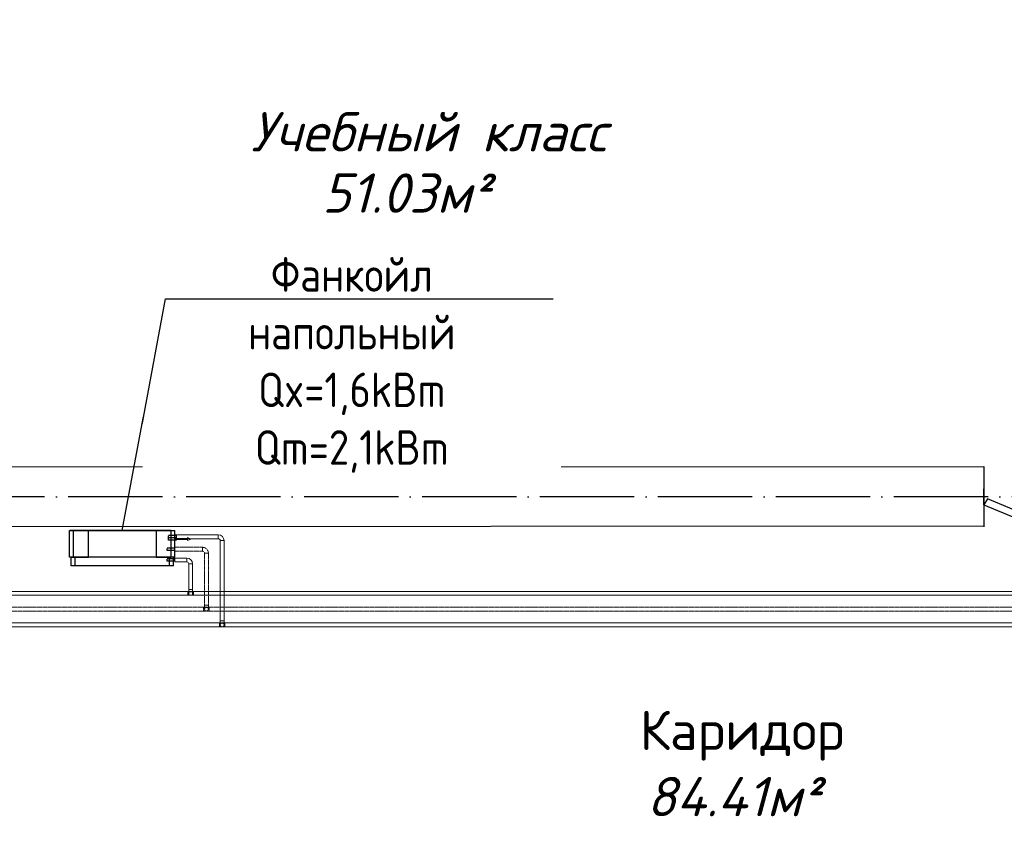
# Model space of a CAD drawing. Header units: millimetres. Extents: x 9824119 to 13672909, y -72394 to 462135.
# Tile 396 of 656: x 10231873 to 10238135, y 15067 to 20197. Entities that reach past the tile are written whole.
import ezdxf
from ezdxf import colors
from ezdxf.entities.mleader import LeaderData, LeaderLine
from ezdxf.math import Vec2, Vec3

# ---------------------------------------------------------------- set-up
doc = ezdxf.new("R2010")
doc.units = ezdxf.units.MM
for name, pattern in [('ACAD_ISO04W100', [30, 24, -3, 0, -3]), ('Hidden', [3, 2, -1]), ('UnderFloor', [7.5, 6, -1.5])]:
    doc.linetypes.add(name, pattern=pattern)
for name, color, linetype in [('MAGI_GENERAL', 7, 'Continuous'), ('PIPE-H1', 7, 'Continuous'), ('PIPE-H1-COMPONENT-', 7, 'Continuous')]:
    doc.layers.add(name, color=color, linetype=linetype)
for name, color, linetype, lineweight in [('Наружни стен', 7, 'Continuous', 70), ('Оси', 1, 'ACAD_ISO04W100', 0), ('ЭКСПЛИКАЦИЯ', 7, 'Continuous', 25)]:
    doc.layers.add(name, color=color, linetype=linetype, lineweight=lineweight)
doc.styles.add('ISO Proportional', font='isocpeur.ttf')
doc.styles.add('ISOCPEUR', font='isocpeui.ttf')
doc.styles.add('СПДС', font='isocpeur.ttf')

# ---------------------------------------------------------------- blocks, each defined once
blk = doc.blocks.new('*U149')
for p, q in [((0, 0), (0, -100)), ((1000, 0), (1000, -100))]:
    blk.add_line(p, q)
blk.add_lwpolyline([(0, 0), (899.5, 375), (921.4, 337.1), (21.9, -37.9)], close=True)
blk.add_arc((250, 0), 750, 0, 30)
blk = doc.blocks.new('ршролрролрр')
at = {"color": 253, "lineweight": 25}
for p, q in [((1577654.1, 1338782.2), (1584634.1, 1338784.7)), ((1584634.1, 1338784.7), (1584634.1, 1338404.7)), ((1584634.1, 1338404.7), (1576984.1, 1338401.9)), ((1584634.1, 1338404.7), (1577654.1, 1338402.2))]:
    blk.add_line(p, q, dxfattribs=at)
at = {"layer": 'Наружни стен', "color": 253, "lineweight": 25}
blk.add_line((1584634.1, 1338782.2), (1584634.1, 1338402.2), dxfattribs=at)
at = {"layer": 'Оси', "color": 18, "lineweight": 25, "ltscale": 25, "true_color": 0x000000}
blk.add_line((1608664.1, 1338592.2), (1570284.6, 1338592.2), dxfattribs=at)
at = {"color": 253, "lineweight": 25, "xscale": -1, "rotation": 180}
blk.add_blockref('*U149', (1584634.1, 1338542.2), dxfattribs=at)
at = {"layer": 'ЭКСПЛИКАЦИЯ', "color": 253, "lineweight": 25, "char_height": 250, "attachment_point": 5, "style": 'ISO Proportional'}
for s, insert, width in [('{\\fISOCPEUR|b0|i1|c204|p34;\\C0;Учебный класс }', (1581099.8, 1340914.1), 2834.63), ('{\\fISOCPEUR|b0|i1|c204|p34;\\C0;51.03м² }', (1580958.8, 1340524.3), 2834.63), ('{\\C0;Каридор }', (1583095.6, 1337073.5), 4605.859), ('{\\fISOCPEUR|b0|i1|c204|p34;\\C0;84.41м² }', (1583039.8, 1336685.5), 2834.63)]:
    blk.add_mtext(s, dxfattribs=dict(at, insert=insert, width=width))
blk = doc.blocks.new('_None')
blk = doc.blocks.new('*U3108')
at = {"layer": 'PIPE-H1', "color": 82, "linetype": 'Continuous', "lineweight": 20}
for p, q in [((10247439.5, 16561.1, 12.5), (10232977.8, 16561.1, 12.5)), ((10247439.5, 16536.1, 12.5), (10232977.8, 16536.1, 12.5))]:
    blk.add_line(p, q, dxfattribs=at)
blk = doc.blocks.new('*U3114')
at = {"layer": 'PIPE-H1', "color": 82, "linetype": 'Continuous', "lineweight": 20}
for p, q in [((10232942.8, 16561.1, 12.5), (10232977.8, 16561.1, 12.5)), ((10232942.8, 16536.1, 12.5), (10232977.8, 16536.1, 12.5))]:
    blk.add_line(p, q, dxfattribs=at)
at = {"layer": 'PIPE-H1', "color": 82, "linetype": 'Continuous', "lineweight": 20, "extrusion": (1, 0, 0)}
for centre in [(10232942.8, 16548.6, 12.5), (10232977.8, 16548.6, 12.5)]:
    blk.add_ellipse(centre, major_axis=(0, 12.5), ratio=1, start_param=0, end_param=3.141593, dxfattribs=at)
blk = doc.blocks.new('*U3115')
at = {"layer": 'PIPE-H1', "color": 82, "linetype": 'Continuous', "lineweight": 20}
for p, q in [((10232942.8, 16561.1, 12.5), (10227145.3, 16561.1, 12.5)), ((10232942.8, 16536.1, 12.5), (10227145.3, 16536.1, 12.5))]:
    blk.add_line(p, q, dxfattribs=at)
blk = doc.blocks.new('*U3116')
at = {"layer": 'PIPE-H1', "color": 7, "linetype": 'Continuous', "lineweight": -3}
for p, q in [((10232960.3, 16548.6, 285), (10232960.3, 16548.6, 284)), ((10232960.3, 16548.6, 35), (10232960.3, 16548.6, 34))]:
    blk.add_line(p, q, dxfattribs=at)
blk = doc.blocks.new('*U3117')
at = {"layer": 'PIPE-H1', "color": 82, "linetype": 'Continuous', "lineweight": 20, "extrusion": (0, 1, 0)}
blk.add_ellipse((10232960.3, 16573.6, 560), major_axis=(-12.5, 0), ratio=1, start_param=0, end_param=3.141593, dxfattribs=at)
at = {"layer": 'PIPE-H1', "color": 82, "linetype": 'Continuous', "lineweight": 20, "extrusion": (1, 0, 0)}
for centre in [(10232947.8, 16573.6, 535), (10232972.8, 16573.6, 535)]:
    blk.add_ellipse(centre, major_axis=(0, 0, 25), ratio=1, start_param=0, end_param=1.570796, dxfattribs=at)
at = {"layer": 'PIPE-H1', "color": 1, "linetype": 'UnderFloor', "lineweight": -3, "extrusion": (0, 0, -1)}
blk.add_ellipse((10232960.3, 16548.6, 535), major_axis=(-12.5, 0), ratio=1, start_param=0, end_param=3.141593, dxfattribs=at)
at = {"layer": 'PIPE-H1', "color": 82, "linetype": 'Continuous', "lineweight": 20, "extrusion": (0, 0, -1)}
blk.add_ellipse((10232960.3, 16548.6, 535), major_axis=(12.5, 0), ratio=1, start_param=0, end_param=3.141593, dxfattribs=at)
blk = doc.blocks.new('*U3118')
at = {"layer": 'PIPE-H1', "color": 82, "linetype": 'Continuous', "lineweight": 20}
for p, q in [((10232947.8, 16735.9, 560), (10232947.8, 16573.6, 560)), ((10232972.8, 16735.9, 560), (10232972.8, 16573.6, 560))]:
    blk.add_line(p, q, dxfattribs=at)
blk = doc.blocks.new('*U3119')
at = {"layer": 'PIPE-H1', "color": 82, "linetype": 'Continuous', "lineweight": 20}
for major_axis in [(37.5, 0), (12.5, 0)]:
    blk.add_ellipse((10232935.3, 16735.9, 560), major_axis=major_axis, ratio=1, start_param=0, end_param=1.570796, dxfattribs=at)
at = {"layer": 'PIPE-H1', "color": 82, "linetype": 'Continuous', "lineweight": 20, "extrusion": (-1, 0, 0)}
blk.add_ellipse((10232935.3, 16760.9, 560), major_axis=(0, -12.5), ratio=1, start_param=0, end_param=3.141593, dxfattribs=at)
at = {"layer": 'PIPE-H1', "color": 82, "linetype": 'Continuous', "lineweight": 20, "extrusion": (0, -1, 0)}
blk.add_ellipse((10232960.3, 16735.9, 560), major_axis=(12.5, 0), ratio=1, start_param=0, end_param=3.141593, dxfattribs=at)
blk = doc.blocks.new('*U3120')
at = {"layer": 'PIPE-H1', "color": 82, "linetype": 'Continuous', "lineweight": 20}
for p, q in [((10232860.3, 16773.4, 560), (10232935.3, 16773.4, 560)), ((10232860.3, 16748.4, 560), (10232935.3, 16748.4, 560))]:
    blk.add_line(p, q, dxfattribs=at)
blk = doc.blocks.new('*U3214')
at = {"layer": 'PIPE-H1', "color": 5, "linetype": 'Hidden', "lineweight": 20}
for p, q in [((10247539.5, 16461, 12.5), (10233077.8, 16461, 12.5)), ((10247539.5, 16436, 12.5), (10233077.8, 16436, 12.5))]:
    blk.add_line(p, q, dxfattribs=at)
blk = doc.blocks.new('*U3221')
at = {"layer": 'PIPE-H1', "color": 1, "linetype": 'Continuous', "lineweight": 20}
for p, q in [((10247639.5, 16361, 12.5), (10233177.8, 16361, 12.5)), ((10247639.5, 16336, 12.5), (10233177.8, 16336, 12.5))]:
    blk.add_line(p, q, dxfattribs=at)
blk = doc.blocks.new('*U3227')
at = {"layer": 'PIPE-H1', "color": 5, "linetype": 'Hidden', "lineweight": 20}
for p, q in [((10233042.8, 16461, 12.5), (10233077.8, 16461, 12.5)), ((10233042.8, 16436, 12.5), (10233077.8, 16436, 12.5))]:
    blk.add_line(p, q, dxfattribs=at)
at = {"layer": 'PIPE-H1', "color": 5, "linetype": 'Hidden', "lineweight": 20, "extrusion": (1, 0, 0)}
for centre in [(10233042.8, 16448.5, 12.5), (10233077.8, 16448.5, 12.5)]:
    blk.add_ellipse(centre, major_axis=(0, 12.5), ratio=1, start_param=0, end_param=3.141593, dxfattribs=at)
blk = doc.blocks.new('*U3228')
at = {"layer": 'PIPE-H1', "color": 5, "linetype": 'Hidden', "lineweight": 20}
for p, q in [((10233042.8, 16461, 12.5), (10227249, 16461, 12.5)), ((10233042.8, 16436, 12.5), (10227249, 16436, 12.5))]:
    blk.add_line(p, q, dxfattribs=at)
blk = doc.blocks.new('*U3229')
at = {"layer": 'PIPE-H1', "color": 7, "linetype": 'Continuous', "lineweight": -3}
for p, q in [((10233060.3, 16448.5, 300), (10233060.3, 16448.5, 299)), ((10233060.3, 16448.5, 50), (10233060.3, 16448.5, 49))]:
    blk.add_line(p, q, dxfattribs=at)
blk = doc.blocks.new('*U3230')
at = {"layer": 'PIPE-H1', "color": 5, "linetype": 'Hidden', "lineweight": 20, "extrusion": (0, 1, 0)}
blk.add_ellipse((10233060.3, 16473.5, 575), major_axis=(-12.5, 0), ratio=1, start_param=0, end_param=3.141593, dxfattribs=at)
at = {"layer": 'PIPE-H1', "color": 5, "linetype": 'Hidden', "lineweight": 20, "extrusion": (1, 0, 0)}
for centre in [(10233047.8, 16473.5, 550), (10233072.8, 16473.5, 550)]:
    blk.add_ellipse(centre, major_axis=(0, 0, 25), ratio=1, start_param=0, end_param=1.570796, dxfattribs=at)
at = {"layer": 'PIPE-H1', "color": 1, "linetype": 'UnderFloor', "lineweight": -3, "extrusion": (0, 0, -1)}
blk.add_ellipse((10233060.3, 16448.5, 550), major_axis=(-12.5, 0), ratio=1, start_param=0, end_param=3.141593, dxfattribs=at)
at = {"layer": 'PIPE-H1', "color": 5, "linetype": 'Hidden', "lineweight": 20, "extrusion": (0, 0, -1)}
blk.add_ellipse((10233060.3, 16448.5, 550), major_axis=(12.5, 0), ratio=1, start_param=0, end_param=3.141593, dxfattribs=at)
blk = doc.blocks.new('*U3231')
at = {"layer": 'PIPE-H1', "color": 5, "linetype": 'Hidden', "lineweight": 20}
for p, q in [((10233047.8, 16803.9, 575), (10233047.8, 16473.5, 575)), ((10233072.8, 16803.9, 575), (10233072.8, 16473.5, 575))]:
    blk.add_line(p, q, dxfattribs=at)
blk = doc.blocks.new('*U3232')
at = {"layer": 'PIPE-H1', "color": 5, "linetype": 'Hidden', "lineweight": 20}
for major_axis in [(37.5, 0), (12.5, 0)]:
    blk.add_ellipse((10233035.3, 16803.9, 575), major_axis=major_axis, ratio=1, start_param=0, end_param=1.570796, dxfattribs=at)
at = {"layer": 'PIPE-H1', "color": 5, "linetype": 'Hidden', "lineweight": 20, "extrusion": (-1, 0, 0)}
blk.add_ellipse((10233035.3, 16828.9, 575), major_axis=(0, -12.5), ratio=1, start_param=0, end_param=3.141593, dxfattribs=at)
at = {"layer": 'PIPE-H1', "color": 5, "linetype": 'Hidden', "lineweight": 20, "extrusion": (0, -1, 0)}
blk.add_ellipse((10233060.3, 16803.9, 575), major_axis=(12.5, 0), ratio=1, start_param=0, end_param=3.141593, dxfattribs=at)
blk = doc.blocks.new('*U3233')
at = {"layer": 'PIPE-H1', "color": 5, "linetype": 'Hidden', "lineweight": 20}
for p, q in [((10232860.3, 16841.4, 575), (10233035.3, 16841.4, 575)), ((10232860.3, 16816.4, 575), (10233035.3, 16816.4, 575))]:
    blk.add_line(p, q, dxfattribs=at)
blk = doc.blocks.new('*U3234')
at = {"layer": 'PIPE-H1', "color": 1, "linetype": 'Continuous', "lineweight": 20}
for p, q in [((10233142.8, 16361, 12.5), (10233177.8, 16361, 12.5)), ((10233142.8, 16336, 12.5), (10233177.8, 16336, 12.5))]:
    blk.add_line(p, q, dxfattribs=at)
at = {"layer": 'PIPE-H1', "color": 1, "linetype": 'Continuous', "lineweight": 20, "extrusion": (1, 0, 0)}
for centre in [(10233142.8, 16348.5, 12.5), (10233177.8, 16348.5, 12.5)]:
    blk.add_ellipse(centre, major_axis=(0, 12.5), ratio=1, start_param=0, end_param=3.141593, dxfattribs=at)
blk = doc.blocks.new('*U3235')
at = {"layer": 'PIPE-H1', "color": 1, "linetype": 'Continuous', "lineweight": 20}
for p, q in [((10233142.8, 16361, 12.5), (10227349.1, 16361, 12.5)), ((10233142.8, 16336, 12.5), (10227349.1, 16336, 12.5))]:
    blk.add_line(p, q, dxfattribs=at)
blk = doc.blocks.new('*U3236')
at = {"layer": 'PIPE-H1', "color": 7, "linetype": 'Continuous', "lineweight": -3}
blk.add_line((10233160.3, 16348.5, 146), (10233160.3, 16348.5, 145), dxfattribs=at)
blk = doc.blocks.new('*U3237')
at = {"layer": 'PIPE-H1', "color": 1, "linetype": 'Continuous', "lineweight": 20, "extrusion": (0, 1, 0)}
blk.add_ellipse((10233160.3, 16373.5, 421), major_axis=(-12.5, 0), ratio=1, start_param=0, end_param=3.141593, dxfattribs=at)
at = {"layer": 'PIPE-H1', "color": 1, "linetype": 'Continuous', "lineweight": 20, "extrusion": (1, 0, 0)}
for centre in [(10233147.8, 16373.5, 396), (10233172.8, 16373.5, 396)]:
    blk.add_ellipse(centre, major_axis=(0, 0, 25), ratio=1, start_param=0, end_param=1.570796, dxfattribs=at)
at = {"layer": 'PIPE-H1', "color": 1, "linetype": 'UnderFloor', "lineweight": -3, "extrusion": (0, 0, -1)}
blk.add_ellipse((10233160.3, 16348.5, 396), major_axis=(-12.5, 0), ratio=1, start_param=0, end_param=3.141593, dxfattribs=at)
at = {"layer": 'PIPE-H1', "color": 1, "linetype": 'Continuous', "lineweight": 20, "extrusion": (0, 0, -1)}
blk.add_ellipse((10233160.3, 16348.5, 396), major_axis=(12.5, 0), ratio=1, start_param=0, end_param=3.141593, dxfattribs=at)
blk = doc.blocks.new('*U3238')
at = {"layer": 'PIPE-H1', "color": 1, "linetype": 'Continuous', "lineweight": 20}
for p, q in [((10233147.8, 16883.9, 421), (10233147.8, 16373.5, 421)), ((10233172.8, 16883.9, 421), (10233172.8, 16373.5, 421))]:
    blk.add_line(p, q, dxfattribs=at)
blk = doc.blocks.new('*U3239')
at = {"layer": 'PIPE-H1', "color": 1, "linetype": 'Continuous', "lineweight": 20}
for major_axis in [(37.5, 0), (12.5, 0)]:
    blk.add_ellipse((10233135.3, 16883.9, 421), major_axis=major_axis, ratio=1, start_param=0, end_param=1.570796, dxfattribs=at)
at = {"layer": 'PIPE-H1', "color": 1, "linetype": 'Continuous', "lineweight": 20, "extrusion": (-1, 0, 0)}
blk.add_ellipse((10233135.3, 16908.9, 421), major_axis=(0, -12.5), ratio=1, start_param=0, end_param=3.141593, dxfattribs=at)
at = {"layer": 'PIPE-H1', "color": 1, "linetype": 'Continuous', "lineweight": 20, "extrusion": (0, -1, 0)}
blk.add_ellipse((10233160.3, 16883.9, 421), major_axis=(12.5, 0), ratio=1, start_param=0, end_param=3.141593, dxfattribs=at)
blk = doc.blocks.new('*U3240')
at = {"layer": 'PIPE-H1', "color": 1, "linetype": 'Continuous', "lineweight": 20}
for p, q in [((10232860.3, 16921.4, 421), (10233135.3, 16921.4, 421)), ((10232860.3, 16896.4, 421), (10233135.3, 16896.4, 421))]:
    blk.add_line(p, q, dxfattribs=at)
blk = doc.blocks.new('*U3503')
at = {"layer": 'PIPE-H1-COMPONENT-', "color": 7, "linetype": 'Continuous', "lineweight": -3}
blk.add_line((10232860.3, 16908.9, 421), (10232860.3, 16908.9, 420), dxfattribs=at)
blk = doc.blocks.new('*U3504')
at = {"layer": 'PIPE-H1-COMPONENT-', "color": 11, "linetype": 'Continuous', "lineweight": 20}
for p, q in [((10232940.3, 16896.9, 360), (10232860.3, 16896.9, 360)), ((10232860.3, 16896.9, 360), (10232860.3, 16890.9, 360)), ((10232860.3, 16890.9, 360), (10232940.3, 16890.9, 360)), ((10232960.3, 16893.9, 360), (10232940.3, 16902.9, 360)), ((10232940.3, 16902.9, 360), (10232940.3, 16896.9, 360)), ((10232940.3, 16884.9, 360), (10232960.3, 16893.9, 360)), ((10232940.3, 16890.9, 360), (10232940.3, 16884.9, 360))]:
    blk.add_line(p, q, dxfattribs=at)
at = {"layer": 'PIPE-H1-COMPONENT-', "color": 11, "linetype": 'Continuous', "lineweight": 20, "extrusion": (1, 0, 0)}
blk.add_circle((16893.9, 360, 10232860.3), 7.5, dxfattribs=at)
blk = doc.blocks.new('*U3505')
at = {"layer": 'MAGI_GENERAL', "color": 1, "linetype": 'UnderFloor', "lineweight": -3}
for p, q in [((10232310.3, 16948.9, 100), (10232190.3, 16948.9, 100)), ((10232190.3, 16948.9, 100), (10232190.3, 16948.9)), ((10232835.3, 16948.9, 100), (10232190.3, 16948.9, 100)), ((10232190.3, 16948.9, 100), (10232190.3, 16948.9, 535.5)), ((10232310.3, 16778.9, 100), (10232310.3, 16948.9, 100)), ((10232310.3, 16948.9, 100), (10232310.3, 16948.9)), ((10232740.3, 16948.9, 100), (10232740.3, 16778.9, 100)), ((10232835.3, 16948.9, 100), (10232740.3, 16948.9, 100)), ((10232740.3, 16948.9, 100), (10232740.3, 16948.9)), ((10232860.3, 16916.4, 421), (10232820.3, 16916.4, 421)), ((10232860.3, 16886.4, 100), (10232860.3, 16948.9, 100)), ((10232860.3, 16948.9, 100), (10232860.3, 16948.9)), ((10232860.3, 16948.9, 535.5), (10232860.3, 16948.9, 100)), ((10232860.3, 16886.4, 100), (10232860.3, 16948.9, 100)), ((10232860.3, 16901.4, 421), (10232820.3, 16901.4, 421)), ((10232860.3, 16886.4, 360), (10232820.3, 16886.4, 360)), ((10232849.9, 16836.4, 575), (10232810.3, 16836.4, 575)), ((10232849.9, 16821.4, 575), (10232810.3, 16821.4, 575)), ((10232860.3, 16821.4, 100), (10232860.3, 16836.4, 100)), ((10232860.3, 16821.4, 535.5), (10232860.3, 16836.4, 535.5)), ((10232860.3, 16821.4, 100), (10232860.3, 16836.4, 100)), ((10232190.3, 16778.9, 100), (10232190.3, 16778.9)), ((10232190.3, 16778.9, 535.5), (10232190.3, 16778.9, 100)), ((10232825.3, 16778.9, 100), (10232200.3, 16778.9, 100)), ((10232200.3, 16778.9, 100), (10232200.3, 16778.9, 535.5)), ((10232200.3, 16778.9, 535.5), (10232215.3, 16778.9, 586.2)), ((10232200.3, 16778.9, 100), (10232310.3, 16778.9, 100)), ((10232200.3, 16778.9, 100), (10232225.3, 16778.9, 100)), ((10232200.3, 16723.9, 535.5), (10232200.3, 16723.9, 100)), ((10232310.3, 16778.9, 100), (10232310.3, 16778.9)), ((10232740.3, 16778.9, 100), (10232825.3, 16778.9, 100)), ((10232740.3, 16778.9, 100), (10232740.3, 16778.9)), ((10232843.1, 16768.4, 560), (10232810.3, 16768.4, 560)), ((10232843.1, 16753.4, 560), (10232810.3, 16753.4, 560)), ((10232825.3, 16778.9, 620), (10232835.3, 16778.9, 586.2)), ((10232850.3, 16778.9, 535.5), (10232850.3, 16778.9, 100)), ((10232850.3, 16753.4, 100), (10232850.3, 16778.9, 100)), ((10232850.3, 16778.9, 100), (10232860.3, 16778.9, 100)), ((10232850.3, 16778.9, 100), (10232860.3, 16778.9, 100)), ((10232850.3, 16753.4, 535.5), (10232850.3, 16768.4, 535.5)), ((10232850.3, 16723.9, 100), (10232850.3, 16723.9, 535.5)), ((10232860.3, 16778.9, 100), (10232860.3, 16778.9)), ((10232860.3, 16778.9, 100), (10232860.3, 16778.9, 535.5))]:
    blk.add_line(p, q, dxfattribs=at)
at = {"layer": 'MAGI_GENERAL', "color": 7, "linetype": 'Continuous', "lineweight": -3}
for p, q in [((10232190.3, 16778.9, 535.5), (10232190.3, 16948.9, 535.5)), ((10232190.3, 16948.9, 535.5), (10232215.3, 16948.9, 630)), ((10232215.3, 16778.9, 630), (10232215.3, 16948.9, 630)), ((10232215.3, 16948.9, 630), (10232835.3, 16948.9, 630)), ((10232835.3, 16778.9, 630), (10232835.3, 16948.9, 630)), ((10232835.3, 16948.9, 630), (10232860.3, 16948.9, 535.5)), ((10232860.3, 16836.4, 535.5), (10232860.3, 16948.9, 535.5)), ((10232870.3, 16916.4, 421), (10232860.3, 16916.4, 421)), ((10232870.3, 16901.4, 421), (10232860.3, 16901.4, 421)), ((10232870.3, 16886.4, 360), (10232860.3, 16886.4, 360)), ((10232860.3, 16836.4, 575), (10232849.9, 16836.4, 575)), ((10232860.3, 16821.4, 575), (10232849.9, 16821.4, 575)), ((10232860.3, 16778.9, 535.5), (10232860.3, 16821.4, 535.5)), ((10232215.3, 16778.9, 630), (10232190.3, 16778.9, 535.5)), ((10232200.3, 16723.9, 535.5), (10232200.3, 16778.9, 535.5)), ((10232225.3, 16723.9, 620), (10232200.3, 16723.9, 535.5)), ((10232835.3, 16778.9, 630), (10232215.3, 16778.9, 630)), ((10232225.3, 16723.9, 620), (10232225.3, 16778.9, 620)), ((10232825.3, 16723.9, 620), (10232225.3, 16723.9, 620)), ((10232825.3, 16723.9, 620), (10232825.3, 16778.9, 620)), ((10232850.3, 16723.9, 535.5), (10232825.3, 16723.9, 620)), ((10232860.3, 16778.9, 535.5), (10232835.3, 16778.9, 630)), ((10232860.3, 16768.4, 560), (10232843.1, 16768.4, 560)), ((10232860.3, 16753.4, 560), (10232843.1, 16753.4, 560)), ((10232850.3, 16768.4, 535.5), (10232850.3, 16778.9, 535.5)), ((10232850.3, 16723.9, 535.5), (10232850.3, 16753.4, 535.5))]:
    blk.add_line(p, q, dxfattribs=at)
at = {"layer": 'MAGI_GENERAL', "color": 1, "linetype": 'UnderFloor', "lineweight": -3, "extrusion": (-1, 0, 0)}
for centre in [(10232820.3, 16908.9, 421), (10232820.3, 16893.9, 360), (10232810.3, 16828.9, 575), (10232810.3, 16760.9, 560)]:
    blk.add_ellipse(centre, major_axis=(0, -7.5), ratio=1, start_param=0, end_param=3.141593, dxfattribs=at)
at = {"layer": 'MAGI_GENERAL', "color": 7, "linetype": 'Continuous', "lineweight": -3, "extrusion": (-1, 0, 0)}
for centre in [(10232870.3, 16908.9, 421), (10232870.3, 16893.9, 360), (10232860.3, 16828.9, 575), (10232860.3, 16760.9, 560)]:
    blk.add_ellipse(centre, major_axis=(0, -7.5), ratio=1, start_param=0, end_param=3.141593, dxfattribs=at)

msp = doc.modelspace()

# ---------------------------------------------------------------- block references
msp.add_blockref('ршролрролрр', (8653371.2, -1321429.7))
at = {"layer": 'PIPE-H1'}
for name in ['*U3238', '*U3233', '*U3232', '*U3231', '*U3120', '*U3119', '*U3118', '*U3115', '*U3114', '*U3117', '*U3116', '*U3108', '*U3230', '*U3228', '*U3227', '*U3229', '*U3214', '*U3235', '*U3234', '*U3237', '*U3236', '*U3221']:
    msp.add_blockref(name, (0, 0), dxfattribs=at)
at = {"layer": 'PIPE-H1-COMPONENT-'}
for name in ['*U3503', '*U3504']:
    msp.add_blockref(name, (0, 0), dxfattribs=at)

# ---------------------------------------------------------------- next in the draw order: leaders
at = {"color": 5, "lineweight": 25, "ltscale": 15}
ml = msp.add_multileader_mtext('Standard', dxfattribs=at)
ml.set_content('{\\fGOST Common|b0|i0|c204|p34;\\W0.9;\\C256;Фанкойл напольный Qx=1,6kBm Qm=2,1kBm}', color=14, style='СПДС')
ml.set_leader_properties()
ml.set_arrow_properties(name='NONE')
ml.build(insert=Vec2(0, 0))
ml.multileader.update_dxf_attribs({"text_left_attachment_type": 6, "text_right_attachment_type": 6, "dogleg_length": 0.36, "arrow_head_size": 100})
ctx = ml.context
ctx.base_point, ctx.char_height, ctx.arrow_head_size, ctx.plane_origin = Vec3(10232800.8, 18422.7, 630), 220, 100, Vec3(10222313.5, 31643.9, 630)
ctx.left_attachment, ctx.right_attachment, ctx.text_align_type = 6, 6, 1
notes = []
notes.append((ctx, [(1, (1, 1, 0), (10232800.5, 18422.7, 630), (1, 0), 0.36, [(1, [(10232525.3, 16948.9, 630)], 0, [])])]))
ctx.mtext.insert, ctx.mtext.width, ctx.mtext.defined_height, ctx.mtext.alignment, ctx.mtext.flow_direction = Vec3(10233985.1, 18686.7, 630), 2438.932, 630, 2, 5
ctx.mtext.has_bg_fill, ctx.mtext.bg_color, ctx.mtext.bg_scale_factor, ctx.mtext.bg_transparency, ctx.mtext.use_window_bg_color = 1, -1027028792, 1.5, 0, 1
for ctx, leaders in notes:
    for number, flags, end, landing, length, lines in leaders:
        leader = LeaderData()
        leader.index, (leader.has_last_leader_line, leader.has_dogleg_vector, leader.attachment_direction) = number, flags
        leader.last_leader_point, leader.dogleg_vector, leader.dogleg_length = Vec3(end), Vec3(landing), length
        for number, points, colour, breaks in lines:
            line = LeaderLine()
            line.index, line.vertices, line.color, line.breaks = number, Vec3.list(points), colors.encode_raw_color(colour), breaks
            leader.lines.append(line)
        ctx.leaders.append(leader)

# ---------------------------------------------------------------- next in the draw order: block references
at = {"layer": 'MAGI_GENERAL'}
msp.add_blockref('*U3505', (0, 0), dxfattribs=at)
at = {"layer": 'PIPE-H1'}
for name in ['*U3240', '*U3239']:
    msp.add_blockref(name, (0, 0), dxfattribs=at)

# ---------------------------------------------------------------- next in the draw order: texts
at = {"char_height": 300, "attachment_point": 1, "style": 'ISOCPEUR'}
for s, insert, width in [('\\pi13638.10589;{\\fISOCPEUR|b0|i0|c204|p34;\\H1.66667x;\\L\\C7;\\P\\pi10874.35036;\\H1.1x;Общие указания\\l\\P\\pi13638.10589;\\P\\pi-900,l1200,t1200;\\H0.72727x;1.^IПроект выполнен на основании задания заказчика и задания на проектирование архитектурно-строительных чертежей.\\P2.^IПроект соответствует действующим нормам :\\P\\pl900,t900;\\fSymbol|b0|i0|c2|p18;·^I\\fISOCPEUR|b0|i0|c204|p34;КМК 2. 04.05-97* "Отопление, вентиляция и кондиционирование воздуха".\\P\\fSymbol|b0|i0|c2|p18;·^I\\fISOCPEUR|b0|i0|c204|p34;ШНК 2.08.02-09* "Общественные здания и сооружение" \\P\\fSymbol|b0|i0|c2|p18;·^I\\fISOCPEUR|b0|i0|c204|p34;КМК 2.01.01-94 "Климатические и физико-геологические данные для проектирования".\\P\\fSymbol|b0|i0|c2|p18;·^I\\fISOCPEUR|b0|i0|c204|p34;КМК 2.01.04-97* "Строительная теплотехника".\\P\\fSymbol|b0|i0|c2|p18;·^I\\fISOCPEUR|b0|i0|c204|p34;ГОСТ 21.602-2003 "Правила выполнения рабочей документации отопления, вентиляции и кондиционирования".\\P\\fSymbol|b0|i0|c2|p18;·^I\\fISOCPEUR|b0|i0|c204|p34;ШНК \\fISOCPEUR|b0|i0|c186|p34;2.01.02-04\\fISOCPEUR|b0|i0|c204|p34; - \\fISOCPEUR|b0|i0|c186|p34;"\\fISOCPEUR|b0|i0|c204|p34;Пожарная безопасность зданий и сооружений\\fISOCPEUR|b0|i0|c186|p34;"\\fISOCPEUR|b0|i0|c204|p34;;\\P\\pl1200,t1200;3.^I  Расчетные параметры наружного воздуха для проектирования отопления, вентиляции и кондиционирования воздуха приняты по КМК 2.01.01-94.\\P\\pi-300,l300,tz;      Для проектирования отопления, вентиляции и кондиционирования воздуха: \\P\\pl1500,t1500;-^IХолодный  период  года Тн\\fISOCPEUR|b0|i0|c186|p34;=-14.0°C\\fISOCPEUR|b0|i0|c204|p34;; I=-12,4 кДж/кг (Парам. Б);\\P-^IТеплый  период  года Тн=33°C; I=55,7 кДж/кг  (Парам. А);\\P-^IТеплый  период  года Тн=37,5°C; I=65,2 кДж/кг (Парам. Б);\\P-^IСкорость ветра  - V=1,6 м/сек - холодный период;\\P-^IСкорость ветра  - V=1,9 м/сек - теплый  период;\\P-^IПродолжительность отопительного периода  Zот.пер.=129суток;\\P-^IСредняя температура отопительного периода  tот.пер.=2,7°C;\\P-^IБарометрическое давление в районе строительства Рбар=950 Гпа.\\P\\pi600,l0,tz;\\P\\pi11458.1097;\\LТЕПЛОСНАБЖЕНИЕ\\P\\pi13638.10589;\\l\\P\\pi0;\\C0;В качестве источника тепла выбран установленный во дворе здания тепловой насос, рассчитанный на работу в температурном режиме 40–30 °C.^J^JСистема отопления спроектирована как двухтрубная, в ней используются напольный фанкойл.\\P^JОсновным источником тепла является тепловой насос. \\P^JОсновное охлаждение осуществляется с помощью\\Pтепловых насосов. Для отвода конденсата, образующегося в фанкойлах, предусмотрены дренажные трубы. Основные водосточные и обратные трубы выполнены из полипропилена. \\P\\pi600;^JОсновные подающие и обратные трубы выполнены из полипропилена. Слив воды из системы осуществляется через регулировочный узел. Для снижения теплопотерь через трубы выполнены работы по теплоизоляции.\\C7; \\P\\pi12278.10827;\\LОТОПЛЕНИЕ\\l\\P\\pi0;  Для достижения  комфортных условий в зимнее время и компенсации теплопотерь в помещениях установлены \\C0;фанкойл\\C7;ы обеспечивающие в помещениях нормируемую температуру воздуха:\\P\\pi-300,l1500,t1500;-^IКабинет врача +20°C.\\P-^IЗал       +22°C.\\P-^IФизиотерапия     +21°C.\\P\\pi0,l0,tz;   На каждом приборе предусматривается устанавка термостатического клапана и запорного крана. Рекомендуется применить трубопроводы стабильные полипропиленовые. Система теплоснабжения \\C0;фанкойл\\C7;ов двухтрубная с принудительной циркуляцией, горизонтальная. Удаление воздуха осуществляется из воздухоспускных кранов установленных в \\C0;фанкойл\\C7;ах. Все монтажные и наладочные работы проводить в соответствии с нормативными документами и инструкциям фирм-изготовителя.}', (9986122.2, 27067.1), 27276.212), ('{\\fISOCPEUR|b0|i0|c204|p34;\\C7;^I\\A1;\\L\\P\\pi10515.36534;\\H1.33333x;ВЕНТИЛЯЦИЯ\\P\\pi0;\\l^IВ здании предусмотрена приточно-вытяжная вентиляция с естественным и \\Pмеханическим побуждением, для функционально различных и конструктивно раздельных групп \\Pпомещений.   ^I  \\P^IТакже предусматривается естественная вентиляция с удалением и поступлением воздуха через окна и двери.\\P^IУдаление воздуха из помещений производится с помощью вытяжных решеток.\\P^IМатериал воздуховодов - тонколистовая оцинкованная сталь по ГОСТ 14918-80.\\P^IВоздуховоды систем вытяжной вентиляции выполняются класса "Н" (нормально плотный).\\P^IМонтаж систем вентиляции выполнить в соответствии с \\A0;КМК 3.05.01.-9\\A1;7\\P\\A0;\\L\\P\\pi12075.36144;\\P\\pi7995.37164;ПРИМЕЧАНИЯ (ТЕПЛОСНАБЖЕНИЕ)\\P\\pi-900,l900,t900;\\l1.^IЧертеж читать совместно со спецификацией и с другими разделами проекта.\\P2.^IМонтаж оборудования и трубопроводов производить в соответствии с местными \\P\\pi0;действующими нормами и правилами, и требованиями завода-изготовителя оборудования.\\P\\pi-900;3.^IТрубопроводы системы теплоснабжения радиаторов приняты полипропиленовыми.\\P4.^IНа планах и схемах указаны наружный диаметр и толщина стенки полипропиленовых \\P\\pi0;трубопроводов.\\P\\pi-900;5.^IПриборы и трубопроводы нанесены условно.\\P6.^IУклон трубопроводов выполнить согласно схемам в сторону ближайшего вертикального \\P\\pi0;стояка.\\P\\pi-900;7.^IВсе отметки указаны от уровня пола этажа. \\P8.^IКрепить трубу в штробе каждые 2 метра.\\P9.^IТрубопроводы отопления, прокладываемые в полу покрыть трубчатой тепловой изоляцией \\P\\pi0;из вспученного полителена "Isocom" толщиной 9 мм.\\P\\pi-900;10.^IДиаметры запорно-регулирующей арматуры и фильтров соответствуют диаметру \\P\\pi0;трубопроводов, если не указано иное.\\P\\pi3390,l600,tz;\\P\\pi5455.37799,l0;\\LПРИМЕЧАНИЯ (ВЕНТИЛЯЦИЯ И КОНДИЦИОНИРОВАНИЕ)\\l\\P\\pi-900,l900,t900;1.^IВентиляционные системы показаны условно.\\P2.^IЧертеж читать совместно со спецификацией и остальными разделами проекта \\P3.^IВсе неплотности при пересечении инженерными коммуникациями огнестойких стен, \\P\\pi0;перекрытий и перегородок заделать материалами, соответствующими по степени \\Pогнестойкости пересекаемым ограждениям.\\P\\pi-900;4.^IВ сан-узлах двери не оборудованные переточными решетками, предусмотреть с \\P\\pi0;подрезкой дверного полотна, высота щели не менее 20 мм. Если конструкция дверей не \\Pпозволяет предусмотреть щели в нижней части, то необходимо выполнить установку \\Pжалюзийной решетки в нижней половине двери.\\P\\pi-900;5.^IРазместить все приборы для измерения температуры, давления и скорости потока в \\P\\pi0;доступных местах с прямыми секциями труб или воздуховодов наверху или внизу, \\Pсогласно рекомендациям завода изготовителя для точности показаний.\\P\\pi-900;6.^IУстановить расположение диффузоров, отдушин и вентиляционных решеток согласно \\P\\pi0;архитектурным планам потолка, освещения и другим деталям/узлам потолка и \\Pвыполнить незначительные изменения для обеспечения соответствия.\\P\\pi-900;7.^IМонтаж оборудования выполнить в соответствии с местными нормами и правилами, а \\P\\pi0;так же требованиями завода-изготовителя оборудования \\P\\pi-900;8.^IВсе отметки оборудований даны от пола этажа.\\P}', (10015733.6, 26003.4), 24350.724)]:
    msp.add_mtext(s, dxfattribs=dict(at, insert=insert, width=width))

doc.saveas('drawing.dxf')
